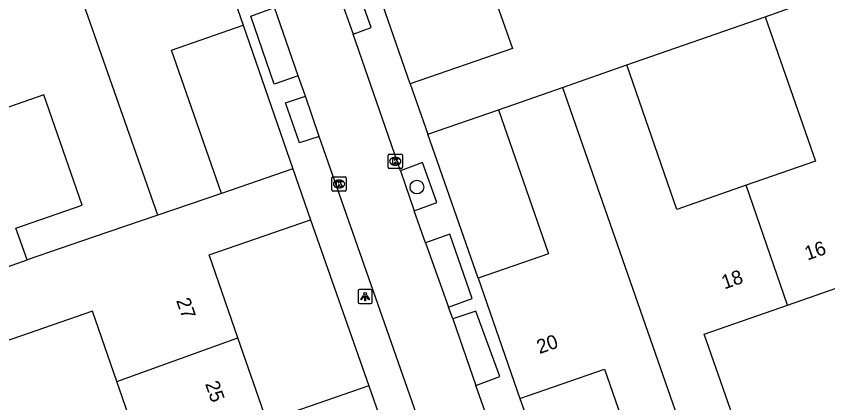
# Model space of a CAD drawing. Extents: x 158474 to 159560, y 388525 to 389605.
# Drawn here: x 158876.6 to 158934.1, y 389182.1 to 389209.5 of the extents above; entities that cross this region are included whole.
import ezdxf

# ---------------------------------------------------------------- set-up
doc = ezdxf.new("R2010")
doc.units = 0
for name, color, linetype in [('IMGEO_Boom', 7, 'Continuous'), ('IMGEO_Kolk', 7, 'Continuous'), ('IMGEO_Lichtpunt', 7, 'Continuous'), ('IMGEO_Pand', 7, 'Continuous'), ('IMGEO_Pand_nummerreeks', 7, 'Continuous'), ('IMGEO_Rijbaan_lokaal_open', 7, 'Continuous'), ('IMGEO_Voetpad_open', 7, 'Continuous')]:
    doc.layers.add(name, color=color, linetype=linetype)

msp = doc.modelspace()

# ---------------------------------------------------------------- linework, layer by layer
at = {"layer": 'IMGEO_Boom'}
msp.add_circle((158904.987, 389197.404), 0.489, dxfattribs=at)
at = {"layer": 'IMGEO_Kolk'}
for p, q in [((158903.026, 389199.732), (158903.878, 389199.732)), ((158902.951, 389198.806), (158902.951, 389199.658)), ((158903.439, 389199.512), (158903.464, 389199.512)), ((158903.952, 389199.658), (158903.952, 389198.806)), ((158903.878, 389198.732), (158903.026, 389198.732)), ((158903.462, 389198.952), (158903.437, 389198.952)), ((158898.961, 389197.198), (158898.961, 389198.05)), ((158899.036, 389198.124), (158899.888, 389198.124)), ((158899.962, 389198.05), (158899.962, 389197.198)), ((158899.449, 389197.904), (158899.474, 389197.904)), ((158899.888, 389197.124), (158899.036, 389197.124)), ((158899.472, 389197.344), (158899.447, 389197.344))]:
    msp.add_line(p, q, dxfattribs=at)
for points in [[(158903.026, 389199.732), (158903.878, 389199.732)], [(158902.951, 389198.806), (158902.951, 389199.658)], [(158903.272, 389199.432), (158903.395, 389199.432), (158903.395, 389199.281), (158903.525, 389199.432), (158903.689, 389199.432), (158903.543, 389199.281), (158903.696, 389199.032), (158903.544, 389199.032), (158903.459, 389199.196), (158903.395, 389199.129), (158903.395, 389199.032), (158903.272, 389199.032), (158903.272, 389199.432)], [(158903.952, 389199.658), (158903.952, 389198.806)], [(158903.878, 389198.732), (158903.026, 389198.732)], [(158898.961, 389197.198), (158898.961, 389198.05)], [(158899.036, 389198.124), (158899.888, 389198.124)], [(158899.962, 389198.05), (158899.962, 389197.198)], [(158899.282, 389197.824), (158899.405, 389197.824), (158899.405, 389197.673), (158899.535, 389197.824), (158899.699, 389197.824), (158899.553, 389197.673), (158899.706, 389197.424), (158899.554, 389197.424), (158899.469, 389197.588), (158899.405, 389197.521), (158899.405, 389197.424), (158899.282, 389197.424), (158899.282, 389197.824)], [(158899.888, 389197.124), (158899.036, 389197.124)]]:
    msp.add_lwpolyline(points, dxfattribs=at)
for centre, start, end in [((158903.028, 389199.656), 91.55205, 178.44795), ((158903.028, 389199.656), 91.55205, 178.44795), ((158903.876, 389199.656), 1.55205, 88.44795), ((158903.876, 389199.656), 1.55205, 88.44795), ((158903.028, 389198.808), 181.55205, 268.44795), ((158903.028, 389198.808), 181.55205, 268.44795), ((158903.876, 389198.808), 271.55205, 358.44795), ((158903.876, 389198.808), 271.55205, 358.44795), ((158899.038, 389198.048), 91.55205, 178.44795), ((158899.038, 389198.048), 91.55205, 178.44795), ((158899.886, 389198.048), 1.55205, 88.44795), ((158899.886, 389198.048), 1.55205, 88.44795), ((158899.038, 389197.2), 181.55205, 268.44795), ((158899.038, 389197.2), 181.55205, 268.44795), ((158899.886, 389197.2), 271.55205, 358.44795), ((158899.886, 389197.2), 271.55205, 358.44795)]:
    msp.add_arc(centre, 0.0765, start, end, dxfattribs=at)
for centre, major_axis, ratio, start_param, end_param in [((158903.438, 389199.232), (-0.387, 0.002), 0.722429, 4.712389, 7.853982), ((158903.463, 389199.232), (-0.39, 0.002), 0.717154, 1.570796, 4.712389), ((158899.448, 389197.624), (-0.387, 0.002), 0.722429, 4.712389, 7.853982), ((158899.473, 389197.624), (-0.39, 0.002), 0.717154, 1.570796, 4.712389)]:
    msp.add_ellipse(centre, major_axis=major_axis, ratio=ratio, start_param=start_param, end_param=end_param, dxfattribs=at)
at = {"layer": 'IMGEO_Lichtpunt'}
for p, q in [((158900.812, 389190.038), (158900.812, 389189.231)), ((158900.812, 389190.038), (158900.812, 389189.231)), ((158901.714, 389190.133), (158900.906, 389190.133)), ((158901.714, 389190.133), (158900.906, 389190.133)), ((158901.808, 389189.231), (158901.808, 389190.038)), ((158901.808, 389189.231), (158901.808, 389190.038)), ((158900.906, 389189.137), (158901.714, 389189.137)), ((158900.906, 389189.137), (158901.714, 389189.137))]:
    msp.add_line(p, q, dxfattribs=at)
for points in [[(158901.186, 389189.702), (158901.225, 389189.674), (158901.037, 389189.412), (158900.999, 389189.439), (158901.186, 389189.702)], [(158901.288, 389189.654), (158901.335, 389189.654), (158901.335, 389189.332), (158901.288, 389189.332), (158901.288, 389189.654)], [(158901.398, 389189.674), (158901.436, 389189.701), (158901.623, 389189.439), (158901.584, 389189.411), (158901.398, 389189.674)]]:
    msp.add_lwpolyline(points, dxfattribs=at)
msp.add_circle((158901.311, 389189.836), 0.0994, dxfattribs=at)
for centre, start, end in [((158900.906, 389190.038), 90, 180), ((158900.906, 389190.038), 90, 180), ((158901.714, 389190.038), 0, 90), ((158901.714, 389190.038), 0, 90), ((158900.906, 389189.231), 180, 270), ((158900.906, 389189.231), 180, 270), ((158901.714, 389189.231), 270, 0), ((158901.714, 389189.231), 270, 360)]:
    msp.add_arc(centre, 0.0946, start, end, dxfattribs=at)
at = {"layer": 'IMGEO_Pand'}
for points in [[(158886.605, 389195.408), (158877.525, 389221.345)], [(158889.681, 389217.484), (158892.673, 389208.879)], [(158909.688, 389213.156), (158911.749, 389207.233), (158904.514, 389204.715)], [(158929.676, 389209.483), (158931.811, 389210.227)], [(158919.855, 389206.065), (158929.676, 389209.483)], [(158929.676, 389209.483), (158933.24, 389199.242), (158928.326, 389197.532)], [(158891.13, 389196.938), (158887.592, 389207.113), (158892.673, 389208.879)], [(158915.296, 389204.475), (158919.855, 389206.065)], [(158928.326, 389197.532), (158923.419, 389195.824), (158919.855, 389206.065)], [(158904.514, 389204.715), (158905.755, 389201.15)], [(158910.756, 389202.891), (158915.296, 389204.475)], [(158915.296, 389204.475), (158924.354, 389178.507)], [(158877.345, 389192.233), (158876.56, 389194.49), (158881.241, 389196.117), (158878.522, 389203.937), (158873.577, 389202.218)], [(158905.755, 389201.15), (158910.756, 389202.891)], [(158910.756, 389202.891), (158914.311, 389192.679), (158909.318, 389190.941)], [(158896.19, 389198.698), (158891.13, 389196.938)], [(158896.19, 389198.698), (158897.444, 389195.09)], [(158931.257, 389189.028), (158928.326, 389197.532)], [(158891.13, 389196.938), (158886.605, 389195.408)], [(158886.605, 389195.408), (158882.026, 389193.86), (158877.345, 389192.233)], [(158892.293, 389186.716), (158890.251, 389192.589), (158897.444, 389195.09)], [(158874.21, 389191.142), (158877.345, 389192.233)], [(158931.257, 389189.028), (158937.141, 389191.076), (158939.671, 389183.807)], [(158909.318, 389190.941), (158912.29, 389182.403)], [(158927.88, 389179.734), (158925.36, 389186.976), (158931.257, 389189.028)], [(158883.706, 389183.623), (158881.976, 389188.599), (158871.682, 389185.02)], [(158883.706, 389183.623), (158892.293, 389186.716)], [(158901.583, 389183.299), (158894.355, 389180.786), (158892.293, 389186.716)], [(158912.29, 389182.403), (158918.278, 389184.487), (158920.791, 389177.267)], [(158875.075, 389175.263), (158885.369, 389178.842), (158883.706, 389183.623)], [(158901.583, 389183.299), (158902.803, 389179.791)]]:
    msp.add_lwpolyline(points, dxfattribs=at)
at = {"layer": 'IMGEO_Rijbaan_lokaal_open'}
for points in [[(158899.441, 389211.103), (158900.453, 389208.246)], [(158896.572, 389205.291), (158894.894, 389210.144)], [(158903.82, 389198.563), (158900.453, 389208.246)], [(158897.079, 389203.858), (158896.572, 389205.291)], [(158898.047, 389200.982), (158897.079, 389203.858)], [(158906.228, 389177.656), (158898.047, 389200.982)], [(158903.82, 389198.563), (158904.795, 389195.722)], [(158905.588, 389193.455), (158904.795, 389195.722)], [(158905.588, 389193.455), (158907.212, 389188.885)], [(158907.525, 389188.057), (158907.212, 389188.885)], [(158907.525, 389188.057), (158909.156, 389183.322)], [(158910.055, 389180.79), (158909.156, 389183.322)]]:
    msp.add_lwpolyline(points, dxfattribs=at)
at = {"layer": 'IMGEO_Voetpad_open'}
for points in [[(158904.514, 389204.715), (158900.412, 389216.527)], [(158900.453, 389208.246), (158901.731, 389208.726), (158900.737, 389211.536), (158899.441, 389211.103)], [(158896.572, 389205.291), (158894.874, 389204.711), (158893.218, 389209.528), (158894.894, 389210.144)], [(158892.673, 389208.879), (158896.19, 389198.698)], [(158898.047, 389200.982), (158896.658, 389200.53), (158895.675, 389203.373), (158897.079, 389203.858)], [(158909.318, 389190.941), (158905.755, 389201.15)], [(158904.795, 389195.722), (158906.407, 389196.316), (158905.369, 389199.14), (158903.82, 389198.563)], [(158897.444, 389195.09), (158901.583, 389183.299)], [(158907.212, 389188.885), (158908.896, 389189.492), (158907.315, 389194.07), (158905.588, 389193.455)], [(158909.156, 389183.322), (158910.854, 389183.956), (158909.166, 389188.598), (158907.525, 389188.057)], [(158912.29, 389182.403), (158914.037, 389177.54)]]:
    msp.add_lwpolyline(points, dxfattribs=at)

# ---------------------------------------------------------------- texts
at = {"layer": 'IMGEO_Pand_nummerreeks'}
for s, rotation, p in [('16', 19.19109, (158932.677, 389192.191)), ('18', 19.18654, (158926.789, 389190.142)), ('27', 289.17096, (158887.903, 389189.356)), ('20', 19.1894, (158913.679, 389185.555)), ('25', 289.17376, (158889.955, 389183.455))]:
    msp.add_text(s, height=1, rotation=rotation, dxfattribs=at).set_placement(p)

doc.saveas('drawing.dxf')
